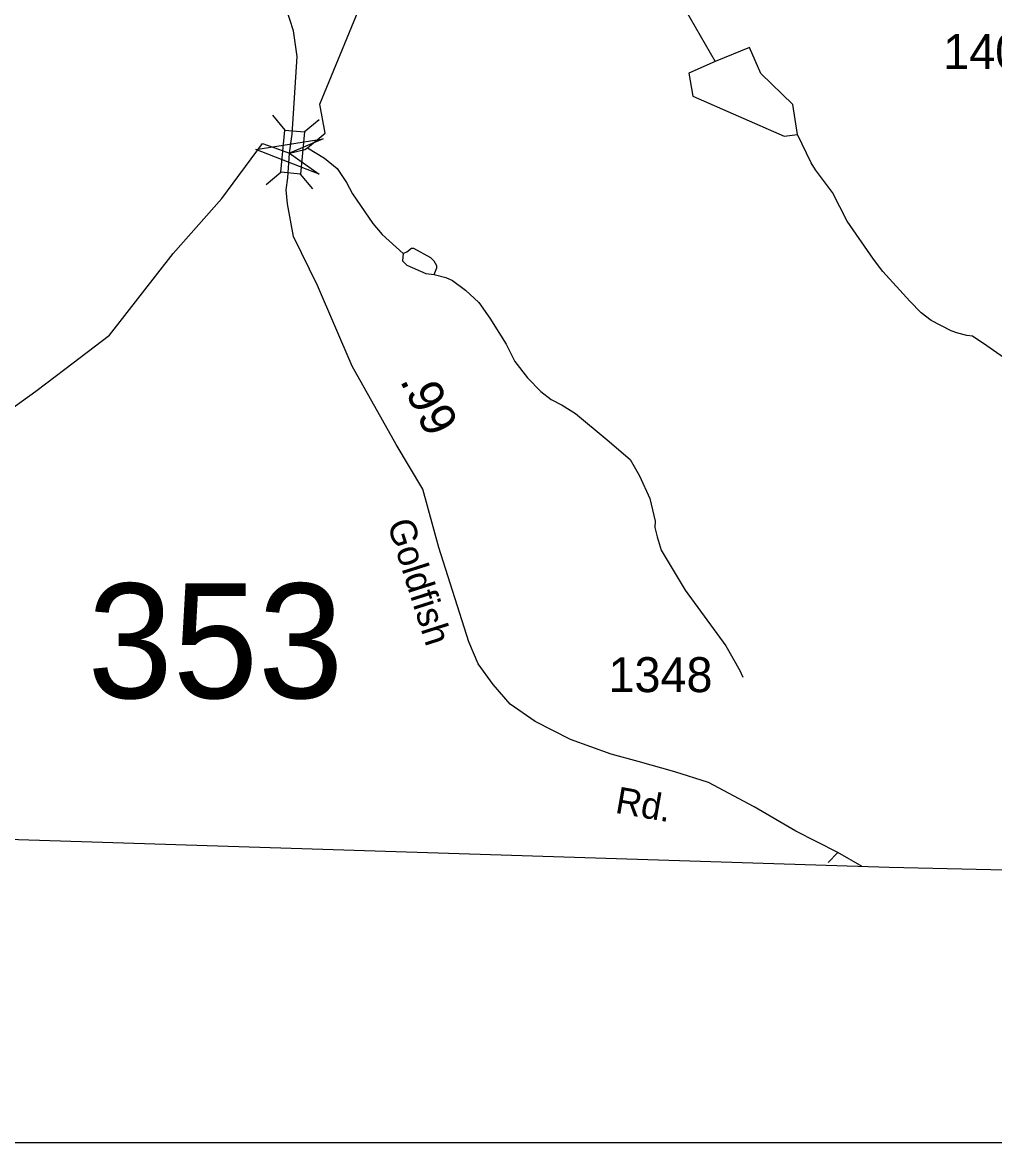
# Model space of a CAD drawing. Extents: x 1473865 to 1648260, y 639067 to 773536.
# Drawn here: x 1536635 to 1540112, y 640573 to 644578 of the extents above; entities that cross this region are included whole.
import ezdxf

# ---------------------------------------------------------------- set-up
doc = ezdxf.new("R2010")
doc.units = 0
for name, color, linetype in [('Exist Boundary Political CountyLine', 7, 'Continuous'), ('Exist Hydrographic Creek Single Shore', 7, 'Continuous'), ('Exist Hydrographic Misc Water Feature', 7, 'Continuous'), ('Exist Hydrographic Pond Under 1500 Sq Ft', 7, 'Continuous'), ('Exist Road Non-System Type 51', 7, 'Continuous'), ('Exist Road Secondary Mileage Hundredths English Label', 7, 'Continuous'), ('Exist Road Secondary Structure Standard Bridge Attributed CELL', 7, 'Continuous'), ('Exist Road Secondary Structure Standard Bridge CELL', 7, 'Continuous'), ('Exist Road Secondary Structure Standard Bridge Number Label', 7, 'Continuous'), ('Exist Road Secondary Type 51 Attributed', 7, 'Continuous'), ('Exist Road Secondary Type 51 Label', 7, 'Continuous'), ('Exist Road Secondary Type 51 Number Label', 7, 'Continuous'), ('Map Preparation Inset Cut Line', 7, 'Continuous')]:
    doc.layers.add(name, color=color, linetype=linetype)

msp = doc.modelspace()

# ---------------------------------------------------------------- linework, layer by layer
at = {"layer": 'Exist Boundary Political CountyLine'}
msp.add_lwpolyline([(1540328, 641542.8), (1539735.4, 641557.2), (1535110, 641702.7), (1532199, 641826), (1530092.4, 641918.7), (1527837.7, 642067.4), (1521148.6, 642511.5), (1512313.6, 643029.1), (1511782.4, 643036.2), (1509254.5, 643125.2), (1507420.2, 643240.3), (1506681.1, 643271.7), (1505524.5, 643268.1), (1502676.9, 643393.3), (1501384, 643481.3), (1501087.9, 643430.4), (1500855.7, 643367.1), (1499796.8, 643087.2), (1482960.7, 643541.1)], dxfattribs=at)
at = {"layer": 'Exist Hydrographic Creek Single Shore'}
msp.add_lwpolyline([(1536254.9, 643107.3), (1536580.9, 643186), (1536682.9, 643259.5), (1536786.3, 643339), (1536946.2, 643460.5), (1537173.9, 643751.8), (1537348.9, 643948.4), (1537493.2, 644144.8), (1537550.6, 644125.3), (1537590.8, 644111.1), (1537644.6, 644123.4), (1537654.1, 644129.7), (1537717.6, 644182.4), (1537698.9, 644286.1), (1537837.9, 644624.6), (1537981, 644713.7), (1538125.9, 644930.7), (1538234.9, 644987.6), (1538335, 645002), (1538509.9, 644939.3), (1538789, 644700.7), (1539004.9, 644624.1), (1539113, 644437.9)], dxfattribs=at)
at = {"layer": 'Exist Hydrographic Misc Water Feature'}
for points in [[(1540246.3, 643309), (1540084, 643421.4), (1540032.4, 643456.2), (1540012.5, 643458.2), (1539980.7, 643467), (1539956.6, 643475.7), (1539885.2, 643512.4), (1539849.6, 643539.5), (1539808.4, 643582.1), (1539712.1, 643687.5), (1539678.7, 643731.6), (1539584.9, 643867.3), (1539532.4, 643970.1), (1539471.6, 644050.9), (1539455.9, 644075.9), (1539406.8, 644177.8)], [(1537654.1, 644129.7), (1537715.5, 644092.9), (1537760.9, 644055.9), (1537794.3, 644006), (1537815.6, 643965.3), (1537887.9, 643859.6), (1537921.3, 643819.6), (1537996.3, 643752.4)], [(1538107.2, 643676.3), (1538117.5, 643700.7), (1538117.6, 643708.1), (1538108, 643724.7), (1538096.1, 643736.5), (1538034.6, 643769.7), (1538026.6, 643769.9), (1538010.3, 643756.2), (1537996.3, 643752.4)], [(1537996.3, 643752.4), (1537993.9, 643726.2), (1538009.6, 643710.3), (1538077.3, 643681), (1538107.2, 643676.3)], [(1538107.2, 643676.3), (1538149, 643665.6), (1538172.8, 643655.3), (1538220.3, 643620.7), (1538267.6, 643576.3), (1538306.8, 643521.3), (1538365.3, 643428.2), (1538396.3, 643366), (1538441.5, 643306.9), (1538488.8, 643258.3), (1538526.3, 643229.7), (1538565.9, 643209.2), (1538613.5, 643180.3), (1538726.1, 643086.1), (1538809, 643015.5), (1538842.1, 642956.6), (1538878.8, 642876.3), (1538897.6, 642795.5), (1538897.2, 642771.7), (1538904.7, 642739.5), (1538912.3, 642715.6), (1538920, 642691.6), (1539005.7, 642547.9), (1539150.7, 642349.7), (1539201.4, 642260.9), (1539211, 642236.9)]]:
    msp.add_lwpolyline(points, dxfattribs=at)
at = {"layer": 'Exist Hydrographic Pond Under 1500 Sq Ft'}
msp.add_lwpolyline([(1539113, 644437.9), (1539017.9, 644397.3), (1539033, 644315), (1539359.6, 644171.9), (1539406.8, 644177.8), (1539390.9, 644284.8), (1539276, 644395.4), (1539236, 644488.1), (1539113, 644437.9)], dxfattribs=at)
at = {"layer": 'Exist Road Non-System Type 51'}
msp.add_line((1539550.8, 641609.8), (1539516.8, 641575), dxfattribs=at)
at = {"layer": 'Exist Road Secondary Structure Standard Bridge Attributed CELL'}
msp.add_lwpolyline([(1537696.9, 644036.1), (1537469.6, 644124.2), (1537710.5, 644161.6), (1537590.8, 644111.1)], close=True, dxfattribs=at)
at = {"layer": 'Exist Road Secondary Structure Standard Bridge CELL'}
for p, q in [((1537574.4, 644193.3), (1537530.4, 644246.5)), ((1537643, 644186.7), (1537696.2, 644230.6)), ((1537506.5, 643999), (1537559.7, 644042.9)), ((1537673.9, 643983), (1537629.9, 644036.2))]:
    msp.add_line(p, q, dxfattribs=at)
msp.add_lwpolyline([(1537559.7, 644042.9), (1537574, 644193.3), (1537644.3, 644186.6), (1537629.9, 644036.2)], close=True, dxfattribs=at)
at = {"layer": 'Exist Road Secondary Type 51 Attributed'}
for points in [[(1537590.8, 644111.1), (1537600.3, 644178.2), (1537617.4, 644456.3), (1537605.1, 644548.4), (1537578.7, 644629), (1537510.7, 644742.2), (1537210.9, 645067.8), (1536920.2, 645451.2), (1536846.3, 645558.6)], [(1539638.1, 641560.2), (1539550.8, 641609.8), (1539401.4, 641686.9), (1539252.1, 641773.7), (1539088.3, 641860.5), (1538967.8, 641899), (1538837.7, 641935.8), (1538740.2, 641961.6), (1538595.2, 642014.4), (1538468.4, 642078.8), (1538379.6, 642140.4), (1538319, 642211.4), (1538264.5, 642284.6), (1538231.8, 642363.1), (1538124.2, 642701), (1538066.6, 642909.7), (1537972.2, 643069.3), (1537814.2, 643349.2), (1537690.9, 643637), (1537605.2, 643812.6), (1537583.3, 643930.1), (1537578.1, 643979.8), (1537584.2, 644022.9), (1537590.8, 644111.1)]]:
    msp.add_lwpolyline(points, dxfattribs=at)
at = {"layer": 'Map Preparation Inset Cut Line'}
msp.add_lwpolyline([(1481537.9, 640573), (1544130.8, 640573), (1544130.8, 678673.7), (1481537.9, 678673.7), (1481537.9, 640573)], dxfattribs=at)

# ---------------------------------------------------------------- texts
at = {"layer": 'Exist Road Secondary Mileage Hundredths English Label'}
msp.add_text('.99', height=125, rotation=295.8325, dxfattribs=at).set_placement((1537983.7, 643298.2))
at = {"layer": 'Exist Road Secondary Structure Standard Bridge Number Label'}
msp.add_text('353', height=410.1, dxfattribs=at).set_placement((1536868, 642162.1))
at = {"layer": 'Exist Road Secondary Type 51 Label'}
for s, rotation, p in [('Goldfish', 287.6663, (1537939.1, 642786.7)), ('Rd.', 350.0977, (1538751.8, 641752.6))]:
    msp.add_text(s, height=95, rotation=rotation, dxfattribs=at).set_placement(p)
at = {"layer": 'Exist Road Secondary Type 51 Number Label'}
for s, p in [('1408', (1539928.3, 644411.5)), ('1348', (1538731.2, 642183.6))]:
    msp.add_text(s, height=125, dxfattribs=at).set_placement(p)

doc.saveas('drawing.dxf')
